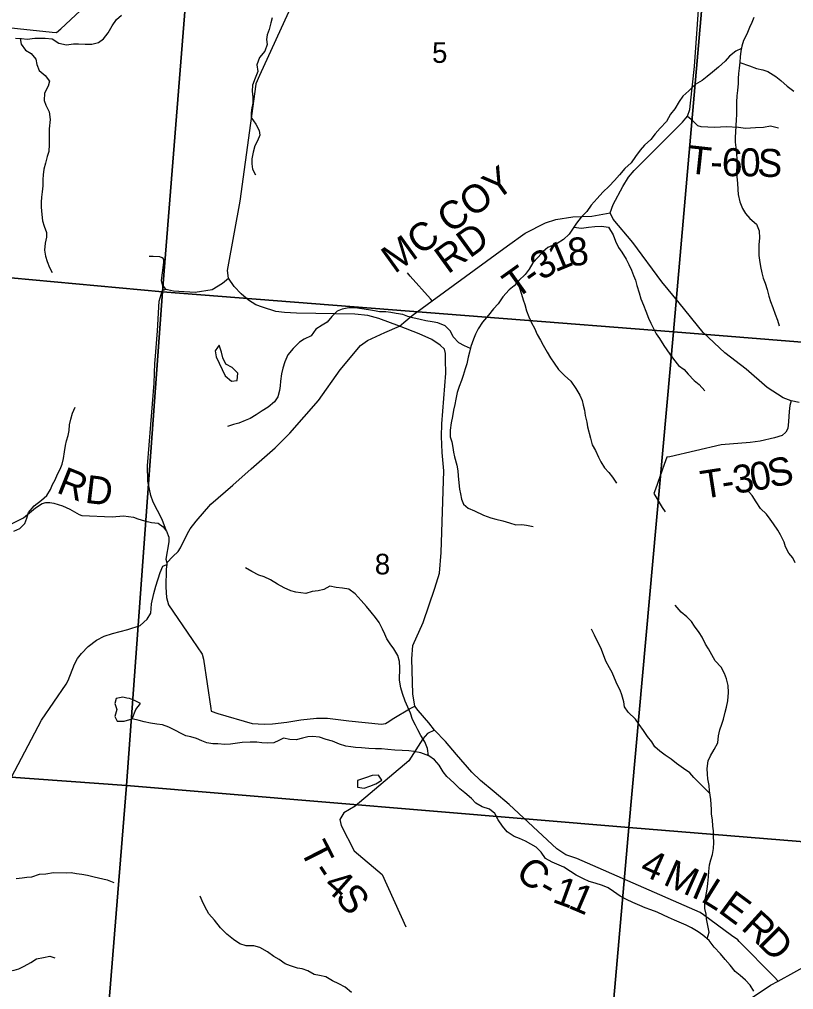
# Model space of a CAD drawing. Extents: x 1715311 to 2083412, y 146837 to 553079.
# Drawn here: x 1921351 to 1929652, y 328975 to 339371 of the extents above; entities that cross this region are included whole.
import ezdxf

# ---------------------------------------------------------------- set-up
doc = ezdxf.new("R2010")
doc.units = 0
for name, color, linetype in [('GM_X_County_Road', 7, 'Continuous'), ('GM_X_County_Road_Text', 7, 'Continuous'), ('GM_X_Minor_Lake', 7, 'Continuous'), ('GM_X_Minor_River', 7, 'Continuous'), ('GM_X_Section', 7, 'Continuous'), ('GM_X_Section_Text', 7, 'Continuous'), ('GM_X_State_Route', 7, 'Continuous'), ('GM_X_Township_Road', 7, 'Continuous'), ('GM_X_Township_Road_Text', 7, 'Continuous'), ('GM_X_Township_ROW', 7, 'Continuous')]:
    doc.layers.add(name, color=color, linetype=linetype)

msp = doc.modelspace()

# ---------------------------------------------------------------- linework, layer by layer
at = {"layer": 'GM_X_County_Road'}
for points in [[(1929713, 335266), (1929626, 335283), (1929540, 335316), (1929368, 335425), (1929145, 335622), (1928915, 335799), (1928684, 336015), (1928426, 336333), (1928241, 336559), (1927927, 336979), (1927716, 337229), (1927685, 337298), (1927718, 337389), (1927822, 337582), (1927882, 337680), (1927944, 337753), (1928462, 338268), (1928513, 338334), (1928538, 338404), (1928547, 338474), (1928588, 338867), (1928681, 340180)], [(1929485, 329067), (1929442, 329111), (1929069, 329491), (1929053, 329507), (1928986, 329556), (1928686, 329777), (1928652, 329802), (1928592, 329826), (1927329, 330380), (1927209, 330420), (1927113, 330485), (1926601, 330957), (1926443, 331093), (1926295, 331216), (1926201, 331306), (1926036, 331493), (1925918, 331632), (1925802, 331756), (1925741, 331835), (1925628, 331965), (1925591, 332014), (1925568, 332143), (1925558, 332519), (1925568, 332664), (1925679, 332910), (1925805, 333276), (1925856, 333439), (1925875, 333657), (1925902, 334535), (1925885, 334729), (1925878, 334903), (1925882, 335037), (1925922, 335582), (1925921, 335722), (1925918, 335792), (1925908, 335839), (1925864, 335879), (1925774, 335940), (1925638, 336003), (1925428, 336084), (1925205, 336166), (1925086, 336197), (1924949, 336211), (1924323, 336222), (1924192, 336229), (1924100, 336242), (1923958, 336286), (1923885, 336314), (1923807, 336362), (1923730, 336429), (1923654, 336510), (1923593, 336599), (1923583, 336680), (1923588, 336720), (1923717, 337425), (1923888, 338677), (1923889, 338685), (1923929, 338774), (1924414, 339839)], [(1919867, 339596), (1920850, 339327), (1920873, 339321), (1920956, 339312), (1921704, 339233), (1921750, 339229), (1921794, 339270), (1922110, 339561)]]:
    msp.add_lwpolyline(points, dxfattribs=at)
at = {"layer": 'GM_X_Minor_Lake'}
for points in [[(1923687, 335502), (1923693, 335580), (1923631, 335641), (1923563, 335677), (1923534, 335743), (1923518, 335807), (1923492, 335879), (1923475, 335856)], [(1923475, 335856), (1923450, 335821), (1923460, 335755), (1923492, 335687), (1923525, 335619), (1923557, 335553), (1923625, 335495), (1923687, 335502)], [(1922504, 332099), (1922460, 332109), (1922390, 332095), (1922376, 332041), (1922395, 331975), (1922373, 331903), (1922401, 331853), (1922475, 331853), (1922561, 331876)], [(1922561, 331876), (1922601, 331976), (1922649, 332042), (1922587, 332074), (1922530, 332093), (1922504, 332099)], [(1925217, 331250), (1925203, 331272), (1925133, 331270), (1925063, 331243), (1924975, 331215)], [(1924975, 331215), (1924975, 331145), (1925047, 331135), (1925107, 331154), (1925173, 331180), (1925237, 331218), (1925217, 331250)]]:
    msp.add_lwpolyline(points, dxfattribs=at)
at = {"layer": 'GM_X_Minor_River'}
for points in [[(1921309, 339169), (1921373, 339165), (1921435, 339159), (1921517, 339170), (1921575, 339168), (1921627, 339168), (1921701, 339164), (1921773, 339117), (1921856, 339099), (1921930, 339109), (1921986, 339109), (1922056, 339104), (1922128, 339104), (1922198, 339124), (1922254, 339164), (1922302, 339227), (1922344, 339301), (1922391, 339369), (1922445, 339417)], [(1924063, 339389), (1924046, 339335), (1924028, 339261), (1924008, 339207), (1924002, 339157), (1924008, 339101), (1923981, 339031), (1923925, 338961), (1923897, 338883), (1923907, 338813), (1923878, 338741), (1923852, 338667), (1923848, 338601), (1923854, 338537), (1923853, 338475), (1923845, 338423), (1923835, 338371), (1923835, 338319), (1923885, 338247), (1923922, 338179), (1923930, 338129), (1923904, 338069), (1923876, 338015), (1923859, 337947), (1923845, 337877), (1923843, 337823), (1923851, 337767), (1923883, 337707)], [(1929226, 339391), (1929206, 339339), (1929178, 339285), (1929149, 339214), (1929115, 339144), (1929097, 339084), (1929087, 339030), (1929079, 338968), (1929074, 338912), (1929068, 338848), (1929062, 338790), (1929058, 338738), (1929056, 338684), (1929049, 338610), (1929043, 338552), (1929041, 338484), (1929040, 338350), (1929038, 338298), (1929034, 338232), (1929030, 338164), (1929027, 338108), (1929027, 338054), (1929031, 337999), (1929039, 337931), (1929043, 337873), (1929042, 337805), (1929040, 337739), (1929044, 337683), (1929050, 337615), (1929053, 337547), (1929059, 337493), (1929075, 337417), (1929105, 337345), (1929136, 337291), (1929182, 337237), (1929254, 337176), (1929283, 337104), (1929287, 337028), (1929281, 336960), (1929279, 336894), (1929280, 336840), (1929286, 336790), (1929296, 336724), (1929310, 336654), (1929325, 336600), (1929347, 336544), (1929367, 336477), (1929385, 336407), (1929406, 336349), (1929428, 336283), (1929456, 336211), (1929478, 336149), (1929497, 336089)], [(1921360, 339166), (1921371, 339107), (1921417, 339041), (1921478, 339004), (1921526, 338944), (1921538, 338886), (1921562, 338822), (1921629, 338770), (1921675, 338708), (1921661, 338656), (1921621, 338582), (1921616, 338502), (1921634, 338452), (1921672, 338381), (1921680, 338299), (1921669, 338199), (1921669, 338087), (1921671, 338029), (1921668, 337955), (1921650, 337901), (1921630, 337829), (1921614, 337767), (1921606, 337705), (1921603, 337655), (1921601, 337589), (1921595, 337525), (1921589, 337465), (1921584, 337413), (1921586, 337359), (1921592, 337279), (1921600, 337211), (1921617, 337157), (1921643, 337087), (1921641, 337037), (1921627, 336975), (1921620, 336897), (1921632, 336833), (1921650, 336777), (1921674, 336713), (1921701, 336660)], [(1929092, 339059), (1929033, 339032), (1928965, 338978), (1928917, 338922), (1928848, 338859), (1928784, 338807), (1928724, 338759), (1928672, 338717), (1928598, 338673), (1928528, 338606), (1928466, 338548), (1928426, 338492), (1928379, 338414), (1928333, 338354), (1928289, 338278), (1928223, 338205), (1928169, 338143), (1928123, 338085), (1928054, 338025), (1928008, 337971), (1927956, 337902), (1927910, 337834), (1927844, 337774), (1927784, 337706), (1927731, 337646), (1927675, 337584), (1927607, 337519), (1927547, 337453), (1927483, 337379), (1927435, 337311), (1927376, 337251), (1927326, 337186), (1927282, 337124), (1927246, 337070), (1927186, 337014), (1927118, 336970), (1927018, 336927), (1926968, 336885), (1926915, 336823), (1926855, 336761), (1926817, 336693), (1926775, 336639), (1926705, 336572), (1926655, 336516), (1926602, 336472), (1926534, 336398), (1926486, 336324), (1926434, 336270), (1926380, 336203), (1926316, 336127), (1926271, 336055), (1926243, 335999), (1926219, 335943), (1926193, 335867), (1926177, 335805), (1926164, 335751), (1926150, 335681), (1926132, 335625), (1926108, 335555), (1926092, 335501), (1926067, 335437), (1926045, 335373), (1926031, 335303), (1926021, 335243), (1926004, 335185), (1925994, 335115), (1925982, 335047), (1925970, 334971), (1925969, 334897), (1925989, 334845), (1925999, 334785), (1926005, 334733), (1926017, 334683), (1926040, 334595), (1926052, 334533), (1926054, 334481), (1926062, 334405), (1926071, 334337), (1926081, 334287), (1926091, 334229), (1926113, 334178), (1926164, 334134), (1926232, 334104), (1926328, 334058), (1926406, 334031), (1926458, 334017), (1926535, 333999), (1926607, 333976), (1926673, 333956), (1926737, 333958), (1926789, 333952), (1926859, 333937)], [(1929074, 338908), (1929180, 338873), (1929254, 338845), (1929322, 338829), (1929376, 338811), (1929461, 338760), (1929515, 338716), (1929583, 338654), (1929656, 338601)], [(1927296, 337143), (1927378, 337135), (1927452, 337145), (1927522, 337151), (1927592, 337155), (1927668, 337144), (1927717, 337064), (1927743, 336996), (1927775, 336928), (1927812, 336878), (1927856, 336803), (1927884, 336745), (1927914, 336683), (1927937, 336627), (1927957, 336577), (1927971, 336521), (1927997, 336441), (1928014, 336377), (1928042, 336310), (1928066, 336246), (1928097, 336170), (1928121, 336116), (1928149, 336060), (1928177, 336002), (1928214, 335950), (1928260, 335875), (1928326, 335783), (1928363, 335729), (1928419, 335663), (1928477, 335618), (1928521, 335568), (1928586, 335502), (1928638, 335458), (1928700, 335391)], [(1926690, 336555), (1926712, 336494), (1926736, 336425), (1926754, 336365), (1926770, 336315), (1926789, 336249), (1926813, 336185), (1926843, 336119), (1926873, 336061), (1926902, 335995), (1926938, 335934), (1926966, 335880), (1927010, 335806), (1927045, 335746), (1927085, 335686), (1927131, 335621), (1927196, 335555), (1927262, 335493), (1927316, 335417), (1927361, 335344), (1927385, 335288), (1927397, 335238), (1927409, 335184), (1927418, 335126), (1927434, 335054), (1927444, 335004), (1927473, 334884), (1927493, 334814), (1927527, 334751), (1927559, 334681), (1927586, 334631), (1927626, 334565), (1927672, 334515), (1927710, 334465), (1927755, 334402)], [(1926187, 335845), (1926125, 335873), (1926061, 335904), (1926003, 335968), (1925972, 336030), (1925916, 336086), (1925838, 336119), (1925776, 336129), (1925708, 336141), (1925647, 336155), (1925569, 336172), (1925517, 336188), (1925461, 336208), (1925391, 336220), (1925333, 336229), (1925279, 336239), (1925211, 336239), (1925160, 336247), (1925094, 336258), (1925022, 336270), (1924950, 336280), (1924882, 336280), (1924812, 336267), (1924760, 336243), (1924702, 336187), (1924652, 336125), (1924596, 336095), (1924530, 336052), (1924479, 335982), (1924405, 335946), (1924353, 335912), (1924287, 335846), (1924229, 335777), (1924197, 335701), (1924175, 335633), (1924160, 335573), (1924152, 335495), (1924148, 335445), (1924140, 335395), (1924121, 335327), (1924087, 335273), (1924019, 335217), (1923955, 335175), (1923891, 335135), (1923825, 335094), (1923773, 335072), (1923703, 335046), (1923645, 335032), (1923581, 335009)], [(1921290, 333886), (1921354, 333916), (1921410, 333970), (1921430, 334028), (1921450, 334088), (1921510, 334158), (1921589, 334220), (1921645, 334271), (1921683, 334335), (1921707, 334387), (1921733, 334439), (1921759, 334497), (1921790, 334553), (1921808, 334605), (1921824, 334667), (1921834, 334739), (1921844, 334805), (1921857, 334857), (1921875, 334913), (1921883, 334965), (1921889, 335027), (1921901, 335089), (1921920, 335151), (1921948, 335215)], [(1929668, 333547), (1929644, 333601), (1929602, 333651), (1929566, 333719), (1929551, 333769), (1929511, 333849), (1929483, 333899), (1929438, 333966), (1929400, 334016), (1929360, 334068), (1929296, 334130), (1929249, 334203), (1929209, 334271), (1929155, 334329)], [(1925738, 331481), (1925725, 331560), (1925698, 331630), (1925656, 331699), (1925624, 331759), (1925597, 331809), (1925567, 331871), (1925543, 331939), (1925515, 332001), (1925488, 332065), (1925460, 332148), (1925440, 332208), (1925425, 332290), (1925429, 332422), (1925427, 332490), (1925410, 332556), (1925366, 332628), (1925328, 332680), (1925292, 332733), (1925269, 332783), (1925243, 332837), (1925207, 332909), (1925169, 332961), (1925124, 333020), (1925072, 333080), (1925014, 333146), (1924951, 333216), (1924883, 333265), (1924815, 333275), (1924749, 333285), (1924681, 333297), (1924615, 333262), (1924555, 333248), (1924491, 333240), (1924421, 333220), (1924367, 333228), (1924315, 333233), (1924260, 333247), (1924190, 333279), (1924118, 333320), (1924044, 333366), (1923974, 333398), (1923919, 333416), (1923845, 333455), (1923777, 333495)], [(1928724, 329521), (1928746, 329591), (1928733, 329661), (1928719, 329734), (1928713, 329784), (1928701, 329844), (1928700, 329918), (1928712, 329974), (1928726, 330050), (1928732, 330112), (1928738, 330182), (1928743, 330242), (1928751, 330312), (1928763, 330366), (1928781, 330422), (1928794, 330488), (1928796, 330550), (1928792, 330620), (1928792, 330676), (1928786, 330728), (1928781, 330796), (1928773, 330854), (1928771, 330904), (1928769, 330958), (1928764, 331014), (1928750, 331104), (1928746, 331162), (1928734, 331233), (1928729, 331283), (1928727, 331345), (1928737, 331427), (1928761, 331479), (1928801, 331548), (1928840, 331618), (1928848, 331694), (1928862, 331758), (1928882, 331818), (1928899, 331872), (1928917, 331948), (1928931, 332000), (1928947, 332070), (1928955, 332158), (1928952, 332234), (1928932, 332305), (1928912, 332363), (1928877, 332431), (1928811, 332499), (1928775, 332561), (1928740, 332627), (1928708, 332678), (1928670, 332750), (1928640, 332800), (1928591, 332868), (1928557, 332918), (1928507, 332971), (1928447, 333021), (1928384, 333093)], [(1928754, 331077), (1928690, 331141), (1928583, 331249), (1928539, 331299), (1928473, 331346), (1928397, 331398), (1928340, 331444), (1928276, 331486), (1928218, 331529), (1928166, 331577), (1928131, 331629), (1928085, 331687), (1928041, 331752), (1927995, 331816), (1927958, 331874), (1927880, 331948), (1927838, 332004), (1927831, 332057), (1927811, 332133), (1927791, 332183), (1927759, 332243), (1927732, 332311), (1927706, 332373), (1927678, 332423), (1927640, 332494), (1927613, 332562), (1927585, 332638), (1927551, 332706), (1927518, 332772), (1927486, 332838)], [(1923361, 331621), (1923307, 331641), (1923249, 331666), (1923189, 331684), (1923137, 331696), (1923085, 331718), (1923026, 331753), (1922952, 331789), (1922884, 331813), (1922824, 331821), (1922756, 331830), (1922688, 331844), (1922636, 331860), (1922561, 331876)], [(1929227, 328957), (1929186, 329023), (1929138, 329075), (1929080, 329126), (1929026, 329170), (1928971, 329236), (1928919, 329298), (1928869, 329359), (1928802, 329431), (1928748, 329501), (1928680, 329558), (1928628, 329594), (1928557, 329638), (1928501, 329664), (1928375, 329719), (1928311, 329747), (1928256, 329773), (1928188, 329804), (1928120, 329830), (1928062, 329852), (1928002, 329878), (1927928, 329907), (1927861, 329939), (1927791, 329977), (1927721, 330028), (1927665, 330066), (1927602, 330090), (1927526, 330114), (1927460, 330135), (1927398, 330161), (1927322, 330201), (1927261, 330241), (1927187, 330288), (1927115, 330318), (1927063, 330340), (1926991, 330381), (1926944, 330447), (1926892, 330503), (1926836, 330533), (1926778, 330564), (1926713, 330594), (1926655, 330616), (1926581, 330664), (1926531, 330725), (1926486, 330793), (1926450, 330861), (1926390, 330909), (1926314, 330934), (1926245, 330974), (1926199, 331024), (1926127, 331082), (1926073, 331125), (1926010, 331191), (1925934, 331259), (1925896, 331309), (1925853, 331380), (1925801, 331436), (1925741, 331480), (1925655, 331512), (1925581, 331527), (1925526, 331535), (1925454, 331539), (1925376, 331542), (1925302, 331548), (1925234, 331554), (1925168, 331554), (1925096, 331559), (1925018, 331565), (1924956, 331571), (1924903, 331577), (1924851, 331584), (1924783, 331606), (1924707, 331636), (1924639, 331656), (1924569, 331679), (1924495, 331689), (1924442, 331685), (1924386, 331671), (1924318, 331652), (1924252, 331654), (1924184, 331668), (1924134, 331644), (1924078, 331619), (1924006, 331617), (1923950, 331621), (1923896, 331625), (1923826, 331628), (1923738, 331622), (1923666, 331612), (1923614, 331604), (1923554, 331601), (1923478, 331607), (1923425, 331609), (1923361, 331621)], [(1921316, 330166), (1921380, 330172), (1921432, 330180), (1921486, 330185), (1921568, 330213), (1921636, 330217), (1921718, 330229), (1921851, 330228), (1921907, 330230), (1921965, 330220), (1922019, 330213), (1922081, 330201), (1922153, 330183), (1922293, 330150), (1922362, 330124)], [(1924913, 328946), (1924843, 329002), (1924775, 329036), (1924708, 329068), (1924636, 329111), (1924568, 329125), (1924510, 329137), (1924444, 329176), (1924384, 329198), (1924333, 329206), (1924257, 329230), (1924199, 329252), (1924135, 329297), (1924079, 329331), (1924010, 329381), (1923930, 329426), (1923864, 329444), (1923784, 329446), (1923714, 329466), (1923645, 329511), (1923577, 329569), (1923507, 329637), (1923442, 329718), (1923382, 329788), (1923340, 329866), (1923312, 329928), (1923289, 329978)], [(1920514, 329858), (1920593, 329792), (1920653, 329754), (1920711, 329716), (1920781, 329664), (1920848, 329603), (1920910, 329535), (1920942, 329485), (1920974, 329433), (1921011, 329357), (1921039, 329307), (1921085, 329254), (1921151, 329204), (1921218, 329168), (1921294, 329185), (1921346, 329199), (1921402, 329225), (1921472, 329267), (1921534, 329305), (1921608, 329320), (1921678, 329332), (1921730, 329314)]]:
    msp.add_lwpolyline(points, dxfattribs=at)
at = {"layer": 'GM_X_Section'}
for points in [[(1923343, 342193), (1922885, 336453), (1917539, 336944), (1917995, 342712)], [(1924063, 342119), (1928854, 341631), (1928365, 336024), (1922885, 336453), (1923343, 342193)], [(1933605, 341180), (1934015, 341139), (1933565, 335605), (1928365, 336024), (1928854, 341631)], [(1917539, 336944), (1922885, 336453), (1922500, 331161), (1917104, 331552)], [(1922885, 336453), (1928365, 336024), (1927886, 330712), (1922500, 331161)], [(1928365, 336024), (1933565, 335605), (1933136, 330282), (1927886, 330712)], [(1917104, 331552), (1922500, 331161), (1922052, 325629), (1916671, 326031), (1917080, 331360)], [(1927886, 330712), (1927402, 325216), (1922052, 325629), (1922500, 331161)], [(1933136, 330282), (1933115, 330029), (1932682, 324783), (1927402, 325216), (1927886, 330712)]]:
    msp.add_lwpolyline(points, close=True, dxfattribs=at)
at = {"layer": 'GM_X_State_Route'}
msp.add_lwpolyline([(1922037, 321892), (1922022, 322822), (1922139, 323290), (1922626, 324122), (1922831, 324421), (1923027, 324609), (1923147, 324726), (1923604, 325404), (1923752, 325524), (1924583, 325996), (1925362, 326521), (1925955, 326736), (1926394, 327036), (1926938, 327472), (1927608, 327784), (1927831, 327887), (1928133, 328168), (1929404, 329023), (1929485, 329067), (1930160, 329438), (1930985, 329570), (1931495, 329870), (1931737, 330012)], dxfattribs=at)
at = {"layer": 'GM_X_Township_Road'}
for points in [[(1928513, 338334), (1928555, 338303), (1928622, 338234), (1928659, 338223), (1928807, 338216), (1928928, 338223), (1929060, 338216), (1929135, 338205), (1929243, 338214), (1929329, 338217), (1929403, 338230), (1929489, 338208)], [(1925428, 336084), (1925561, 336199), (1925777, 336356), (1926584, 336944), (1926773, 337081), (1926991, 337192), (1927103, 337228), (1927284, 337255), (1927487, 337263), (1927685, 337298)], [(1922920, 336481), (1922885, 336526), (1922876, 336572), (1922896, 336737), (1922899, 336772), (1922898, 336799), (1922892, 336809), (1922881, 336816), (1922856, 336827), (1922787, 336829), (1922742, 336830)], [(1925777, 336356), (1925759, 336377), (1925542, 336621), (1925511, 336656)], [(1922940, 336477), (1923005, 336462), (1923236, 336448), (1923418, 336476), (1923527, 336545), (1923593, 336599)], [(1922805, 335686), (1922806, 335721), (1922831, 336033), (1922850, 336351), (1922871, 336424), (1922878, 336453), (1922894, 336470), (1922920, 336481), (1922940, 336477)], [(1929626, 335283), (1929613, 335233), (1929605, 335171), (1929599, 335063), (1929592, 334988), (1929569, 334948), (1929530, 334911), (1929447, 334888), (1929293, 334853), (1929187, 334838), (1928877, 334811), (1928325, 334683), (1928294, 334679), (1928266, 334603), (1928170, 334338), (1928153, 334292), (1928186, 334238), (1928244, 334142), (1928274, 334094)], [(1921258, 333963), (1921395, 334030), (1921525, 334136), (1921596, 334184), (1921635, 334196), (1921679, 334195), (1921720, 334187), (1921815, 334159), (1921892, 334122), (1921991, 334067), (1922021, 334057), (1922344, 334040), (1922469, 334052), (1922573, 334038), (1922620, 334021), (1922692, 333997), (1922766, 333982), (1922839, 333972), (1922894, 333935), (1922929, 333889), (1922954, 333823), (1922952, 333774), (1922922, 333586), (1922933, 333547), (1922931, 333531), (1922926, 333481), (1922922, 333289), (1922927, 333178), (1922951, 333098), (1923202, 332727), (1923311, 332568), (1923326, 332516), (1923403, 331986), (1923408, 331958), (1923479, 331934), (1923846, 331826), (1923974, 331821), (1924065, 331823), (1924218, 331840), (1924367, 331865), (1924537, 331883), (1924653, 331883), (1924884, 331855), (1925234, 331820), (1925277, 331827), (1925296, 331836), (1925366, 331883), (1925532, 331983), (1925591, 332014)], [(1921266, 331251), (1921589, 331863), (1921853, 332247), (1921875, 332289), (1921942, 332462), (1921974, 332522), (1922016, 332578), (1922087, 332652), (1922177, 332719), (1922260, 332761), (1922350, 332792), (1922512, 332835), (1922645, 332878), (1922722, 332943), (1922760, 333010), (1922766, 333110), (1922791, 333218), (1922814, 333298), (1922859, 333446), (1922888, 333512), (1922931, 333531)], [(1925802, 331756), (1925726, 331718), (1925677, 331661), (1925527, 331428), (1924952, 330941), (1924831, 330869), (1924788, 330797), (1924800, 330735), (1924939, 330463), (1925241, 330209), (1925493, 329648)]]:
    msp.add_lwpolyline(points, dxfattribs=at)
at = {"layer": 'GM_X_Township_ROW'}
for points in [[(1922933, 333547), (1922995, 333615), (1923055, 333671), (1923080, 333710), (1923152, 333864), (1923181, 333913), (1923247, 333996), (1923402, 334177), (1923640, 334379), (1923836, 334555), (1924092, 334779), (1924249, 334937), (1924557, 335288), (1924792, 335617), (1925009, 335876), (1925085, 335931), (1925270, 336017), (1925428, 336084)], [(1922929, 333889), (1922882, 334013), (1922832, 334109), (1922784, 334198), (1922761, 334271), (1922729, 334424), (1922725, 334587), (1922795, 335474), (1922805, 335686)]]:
    msp.add_lwpolyline(points, dxfattribs=at)

# ---------------------------------------------------------------- texts
at = {"layer": 'GM_X_County_Road_Text'}
for s, rotation, p in [('C', 318.2666, (1926656, 330205)), ('4', 335.9609, (1927988, 330219)), ('M', 336.013, (1928241, 330106)), ('1', 340.0256, (1927054, 329918)), ('I', 336.8979, (1928543, 329972)), ('L', 328.0682, (1928646, 329929)), ('-', 330.8293, (1926898, 329999)), ('1', 336.8533, (1927223, 329856)), ('E', 323.5441, (1928831, 329814)), ('R', 317.736, (1929078, 329628)), ('D', 315.1236, (1929257, 329465))]:
    msp.add_text(s, height=300, rotation=rotation, dxfattribs=at).set_placement(p)
at = {"layer": 'GM_X_Section_Text'}
for s, p in [('5', (1925776, 338905)), ('8', (1925162, 333424))]:
    msp.add_text(s, height=221, rotation=0, dxfattribs=at).set_placement(p)
at = {"layer": 'GM_X_Township_Road_Text'}
for s, rotation, p in [('T', 353.7781, (1928507, 337725)), ('6', 357.996, (1928878, 337695)), ('0', 0.7112, (1929078, 337688)), ('S', 356.6815, (1929257, 337691)), ('MC COY', 35.7825, (1925374, 336640)), ('-', 358.0067, (1928754, 337699)), ('RD', 35.9916, (1925945, 336635)), ('8', 5.9379, (1927245, 336724)), ('1', 22.3793, (1927096, 336659)), ('3', 32.7677, (1926953, 336566)), ('T', 35.6184, (1926674, 336366)), ('-', 35.221, (1926856, 336497)), ('0', 9.7981, (1929211, 334315)), ('S', 12.748, (1929410, 334350)), ('R', 338.295, (1921737, 334305)), ('T', 8.7162, (1928679, 334233)), ('3', 9.0313, (1929024, 334286)), ('D', 353.1602, (1922046, 334193)), ('-', 8.7712, (1928901, 334267)), ('T', 296.795, (1924354, 330474)), ('-', 303.2451, (1924474, 330242)), ('4', 318.5534, (1924598, 330073)), ('S', 308.6435, (1924727, 329960))]:
    msp.add_text(s, height=300, rotation=rotation, dxfattribs=at).set_placement(p)

doc.saveas('drawing.dxf')
